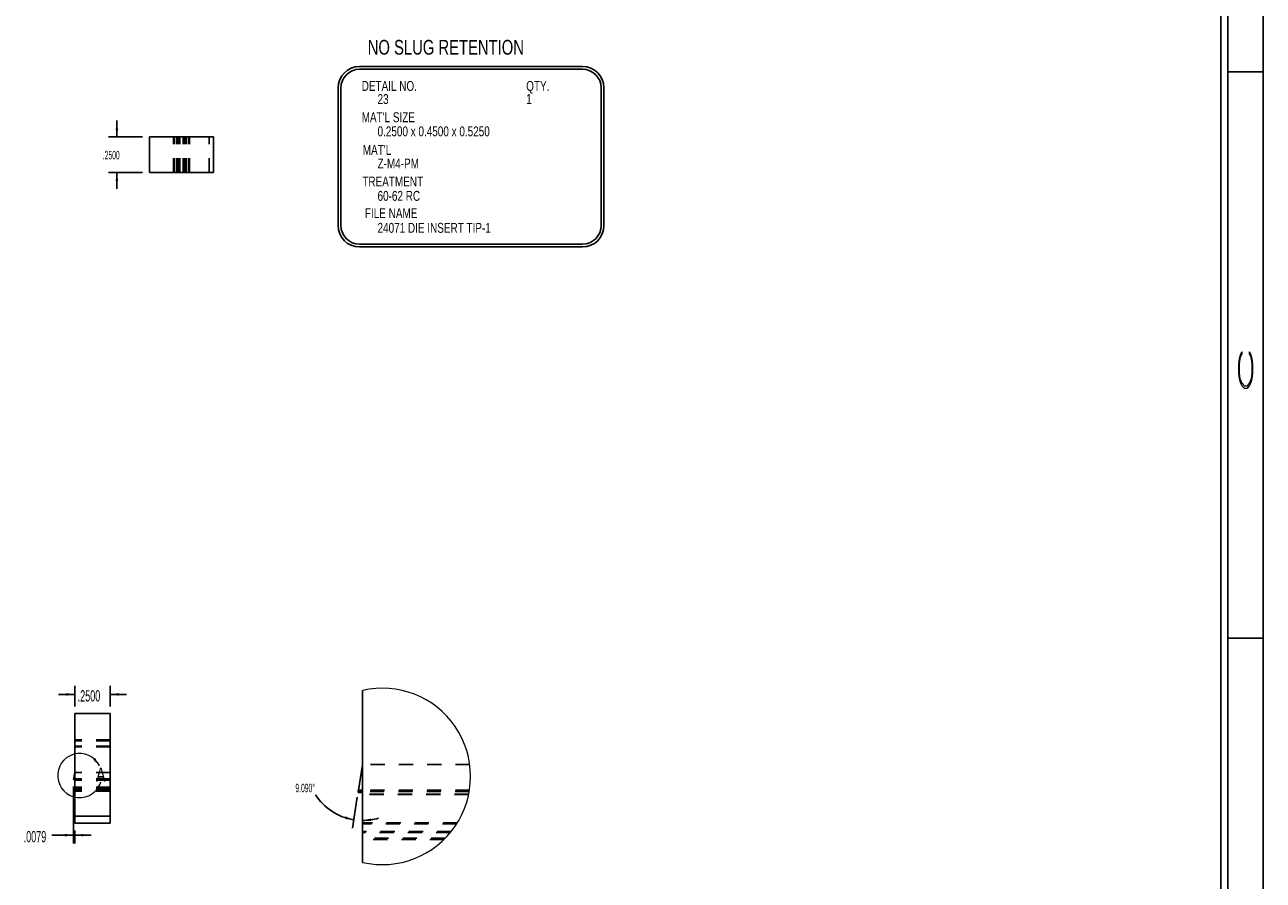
# Model space of a CAD drawing. Header units: inches. Extents: x 1880 to 2363, y -453 to -54.
# Tile 797 of 1056: x 2082.76 to 2091.5, y -150.16 to -144.12. Entities that reach past the tile are written whole.
import ezdxf

# ---------------------------------------------------------------- set-up
doc = ezdxf.new("R2010")
doc.units = ezdxf.units.IN
doc.header["$LTSCALE"] = 0.5
doc.header["$MEASUREMENT"] = 0
doc.linetypes.add('HIDDEN', pattern=[0.225, 0.15, -0.075])
for name, color, linetype in [('SID-M-D', 42, 'Continuous'), ('SID-M-H', 4, 'HIDDEN'), ('SID-M-M', 233, 'Continuous'), ('SID-M-S', 105, 'Continuous')]:
    doc.layers.add(name, color=color, linetype=linetype)
doc.styles.add('R', font='ROMAND.SHX')
doc.styles.add('SLDTEXTSTYLE0', font='TXT', dxfattribs={"width": 0.595745})

# ---------------------------------------------------------------- blocks, each defined once
blk = doc.blocks.new('*U9')
at = {"layer": 'SID-M-S'}
for p, q in [((0.25, 0), (0.25, 22)), ((0.3, 0), (0.3, 22)), ((0.55, 0), (0.55, 22)), ((0.3, 11), (0.55, 11)), ((0.3, 7), (0.55, 7))]:
    blk.add_line(p, q, dxfattribs=at)
at = {"layer": 'SID-M-D', "style": 'R', "width": 4}
blk.add_text('C', height=0.1, rotation=90, dxfattribs=at).set_placement((0.4762, 8.7151))

msp = doc.modelspace()

# ---------------------------------------------------------------- linework, layer by layer
at = {"color": 7, "linetype": 'Continuous', "lineweight": 18}
for centre, radius, start, end in [((2085.27904, -149.4276), 0.62315, 257.047943, 102.952063), ((2083.14305, -149.42169), 0.15579, 26.455051, 343.239675)]:
    msp.add_arc(centre, radius, start, end, dxfattribs=at)
for points in [[(2083.28252, -149.35229), (2083.25345, -149.299), (2083.23878, -149.3102)], [(2083.29222, -149.46662), (2083.25619, -149.51547), (2083.27254, -149.52404)]]:
    msp.add_solid(points, dxfattribs=at)
at = {"layer": 'SID-M-D'}
for p, q in [((2083.40552, -144.9118), (2083.40552, -144.79641)), ((2083.5864, -144.9118), (2083.34552, -144.9118)), ((2083.5864, -145.1618), (2083.34552, -145.1618)), ((2083.40552, -145.1618), (2083.40552, -145.27718)), ((2083.10813, -148.93414), (2083.10813, -148.78861)), ((2083.35813, -148.93414), (2083.35813, -148.78861)), ((2083.10813, -148.84861), (2082.99275, -148.84861)), ((2083.35813, -148.84861), (2083.47352, -148.84861)), ((2083.10026, -149.50028), (2083.10026, -149.90282)), ((2085.10278, -149.57377), (2085.06766, -149.79331)), ((2083.10026, -149.84282), (2082.94664, -149.84282)), ((2083.10813, -149.80914), (2083.10813, -149.90282)), ((2083.10813, -149.84282), (2083.22352, -149.84282))]:
    msp.add_line(p, q, dxfattribs=at)
for start, end in [(212.521815, 260.909723), (270, 286.631022)]:
    msp.add_arc((2085.13937, -149.34512), 0.3939, start, end, dxfattribs=at)
for points in [[(2083.40552, -144.9118), (2083.41475, -144.8518), (2083.39629, -144.8518)], [(2083.40552, -145.1618), (2083.39629, -145.2218), (2083.41475, -145.2218)], [(2083.10813, -148.84861), (2083.04813, -148.83938), (2083.04813, -148.85784)], [(2083.35813, -148.84861), (2083.41813, -148.85784), (2083.41813, -148.83938)], [(2085.07714, -149.73406), (2085.02092, -149.71116), (2085.01663, -149.72912)], [(2085.13937, -149.73901), (2085.19989, -149.74369), (2085.1985, -149.72528)], [(2083.10026, -149.84282), (2083.04026, -149.83359), (2083.04026, -149.85205)], [(2083.10813, -149.84282), (2083.16813, -149.85205), (2083.16813, -149.83359)]]:
    msp.add_solid(points, dxfattribs=at)
at = {"layer": 'SID-M-H'}
for p, q in [((2083.80423, -145.1618), (2083.80423, -144.9118)), ((2083.8094, -145.1618), (2083.8094, -144.9118)), ((2083.82566, -145.1618), (2083.82566, -144.9118)), ((2083.83071, -145.1618), (2083.83071, -144.9118)), ((2083.8314, -145.1618), (2083.8314, -144.9118)), ((2083.84301, -145.1618), (2083.84301, -144.9118)), ((2083.85066, -145.1618), (2083.85066, -144.9118)), ((2083.87215, -145.1618), (2083.87215, -144.9118)), ((2083.87979, -145.1618), (2083.87979, -144.9118)), ((2083.8914, -145.1618), (2083.8914, -144.9118)), ((2083.8921, -145.1618), (2083.8921, -144.9118)), ((2083.89715, -145.1618), (2083.89715, -144.9118)), ((2083.9134, -145.1618), (2083.9134, -144.9118)), ((2083.91857, -145.1618), (2083.91857, -144.9118)), ((2084.0564, -145.1618), (2084.0564, -144.9118)), ((2083.35813, -149.16859), (2083.10813, -149.16859)), ((2083.35813, -149.17376), (2083.10813, -149.17376)), ((2083.35813, -149.17576), (2083.10813, -149.17576)), ((2083.35813, -149.21317), (2083.10813, -149.21317)), ((2083.35813, -149.215), (2083.10813, -149.215)), ((2083.35813, -149.22007), (2083.10813, -149.22007)), ((2083.35813, -149.40084), (2083.10813, -149.40084)), ((2085.89657, -149.34417), (2085.13937, -149.34417)), ((2083.35813, -149.44811), (2083.1006, -149.44811)), ((2083.35813, -149.44589), (2083.10096, -149.44589)), ((2083.35813, -149.4481), (2083.10813, -149.4481)), ((2083.35813, -149.4484), (2083.10813, -149.4484)), ((2083.35813, -149.45328), (2083.10813, -149.45328)), ((2083.35813, -149.45356), (2083.10813, -149.45356)), ((2083.35813, -149.50376), (2083.10813, -149.50376)), ((2083.35813, -149.50576), (2083.10813, -149.50576)), ((2083.35813, -149.51876), (2083.10813, -149.51876)), ((2083.35813, -149.52076), (2083.10813, -149.52076)), ((2083.35813, -149.53093), (2083.10813, -149.53093)), ((2083.35813, -149.53293), (2083.10813, -149.53293)), ((2085.89316, -149.53329), (2085.10926, -149.53329)), ((2085.89462, -149.5244), (2085.11068, -149.5244)), ((2085.89316, -149.53324), (2085.13937, -149.53324)), ((2085.89295, -149.53445), (2085.13937, -149.53445)), ((2085.88924, -149.55397), (2085.13937, -149.55397)), ((2085.88901, -149.55505), (2085.13937, -149.55505)), ((2085.80871, -149.75586), (2085.13937, -149.75586)), ((2085.80367, -149.76386), (2085.13937, -149.76386)), ((2085.76645, -149.81586), (2085.13937, -149.81586)), ((2085.75996, -149.82386), (2085.13937, -149.82386)), ((2085.72333, -149.86454), (2085.13937, -149.86454)), ((2085.71532, -149.87254), (2085.13937, -149.87254))]:
    msp.add_line(p, q, dxfattribs=at)
at = {"layer": 'SID-M-M'}
for p, q in [((2085.11812, -144.41355), (2086.69261, -144.41355)), ((2085.11812, -144.43355), (2086.69261, -144.43355)), ((2084.96687, -144.5648), (2084.96687, -145.53769)), ((2084.98687, -144.5648), (2084.98687, -145.53769)), ((2086.82386, -144.5648), (2086.82386, -145.53769)), ((2086.84386, -144.5648), (2086.84386, -145.53769)), ((2085.11812, -145.66894), (2086.69261, -145.66894)), ((2085.11812, -145.68894), (2086.69261, -145.68894))]:
    msp.add_line(p, q, dxfattribs=at)
for centre, radius, start, end in [((2085.11812, -144.5648), 0.15125, 90, 180), ((2086.69261, -144.5648), 0.15125, 0, 90), ((2085.11812, -144.5648), 0.13125, 90, 180), ((2086.69261, -144.5648), 0.13125, 0, 90), ((2085.11812, -145.53769), 0.15125, 180, 270), ((2085.11812, -145.53769), 0.13125, 180, 270), ((2086.69261, -145.53769), 0.13125, 270, 0), ((2086.69261, -145.53769), 0.15125, 270, 0)]:
    msp.add_arc(centre, radius, start, end, dxfattribs=at)
at = {"layer": 'SID-M-S'}
for p, q in [((2083.6364, -144.9118), (2084.0864, -144.9118)), ((2083.6364, -145.1618), (2083.6364, -144.9118)), ((2084.0864, -145.1618), (2084.0864, -144.9118)), ((2083.6364, -145.1618), (2084.0864, -145.1618)), ((2085.13937, -150.03489), (2085.13937, -148.8203)), ((2083.35813, -148.98414), (2083.10813, -148.98414)), ((2083.10813, -149.75914), (2083.10813, -148.98414)), ((2083.35813, -149.75914), (2083.35813, -148.98414)), ((2083.10813, -149.40107), (2083.10026, -149.45028)), ((2085.13937, -149.34512), (2085.11068, -149.5244)), ((2083.10813, -149.45028), (2083.10026, -149.45028)), ((2083.10813, -149.4484), (2083.10056, -149.4484)), ((2083.10813, -149.4481), (2083.10061, -149.4481)), ((2083.10813, -149.44589), (2083.10096, -149.44589)), ((2085.10834, -149.53905), (2085.10787, -149.54197)), ((2085.13937, -149.54197), (2085.10787, -149.54197)), ((2085.1087, -149.53677), (2085.10834, -149.53905)), ((2085.10895, -149.53521), (2085.1087, -149.53677)), ((2085.10908, -149.53445), (2085.10895, -149.53521)), ((2085.10927, -149.53324), (2085.10908, -149.53445)), ((2085.13937, -149.53445), (2085.10908, -149.53445)), ((2085.10933, -149.53288), (2085.10927, -149.53324)), ((2085.13937, -149.53324), (2085.10927, -149.53324)), ((2085.10944, -149.53216), (2085.10933, -149.53288)), ((2085.10961, -149.53111), (2085.10944, -149.53216)), ((2085.10983, -149.52976), (2085.10961, -149.53111)), ((2085.11008, -149.52816), (2085.10983, -149.52976)), ((2085.11037, -149.52635), (2085.11008, -149.52816)), ((2085.11068, -149.5244), (2085.11037, -149.52635)), ((2085.13937, -149.5244), (2085.11068, -149.5244)), ((2083.35813, -149.70914), (2083.10813, -149.70914)), ((2083.35813, -149.75914), (2083.10813, -149.75914))]:
    msp.add_line(p, q, dxfattribs=at)

# ---------------------------------------------------------------- block references
at = {"layer": 'SID-M-D'}
msp.add_blockref('*U9', (2090.94783, -155.452), dxfattribs=at)

# ---------------------------------------------------------------- texts
at = {"color": 7, "lineweight": 18, "style": 'SLDTEXTSTYLE0', "width": 0.75}
msp.add_text('A', height=0.1, dxfattribs=at).set_placement((2083.25851, -149.46529))
at = {"layer": 'SID-M-D', "style": 'SLDTEXTSTYLE0', "width": 0.75}
for s, height, p in [('NO SLUG RETENTION', 0.1041667, (2085.17614, -144.33052)), ('DETAIL NO.', 0.07, (2085.13352, -144.58651)), ('QTY.', 0.07, (2086.29496, -144.58651)), ('23', 0.07, (2085.24549, -144.67928)), ('1', 0.07, (2086.29496, -144.67928)), ("MAT'L SIZE", 0.07, (2085.13352, -144.80741)), ('0.2500 x 0.4500 x 0.5250', 0.07, (2085.24549, -144.90718)), ("MAT'L", 0.07, (2085.14137, -145.03838)), ('Z-M4-PM', 0.07, (2085.24549, -145.1341)), ('TREATMENT', 0.07, (2085.13809, -145.26162)), ('60-62 RC', 0.07, (2085.24549, -145.36292)), ('FILE NAME', 0.07, (2085.15629, -145.4851)), ('24071 DIE INSERT TIP-1', 0.07, (2085.24549, -145.58874))]:
    msp.add_text(s, height=height, dxfattribs=at).set_placement(p)
at = {"layer": 'SID-M-D', "attachment_point": 1, "style": 'SLDTEXTSTYLE0'}
for s, insert, char_height in [('.2500', (2083.30577, -145.01011), 0.06), ('.2500', (2083.12856, -148.81889), 0.08), ('9.090°', (2084.66555, -149.47954), 0.06), ('.0079', (2082.74714, -149.8131), 0.08)]:
    msp.add_mtext(s, dxfattribs=dict(at, insert=insert, char_height=char_height))

doc.saveas('drawing.dxf')
